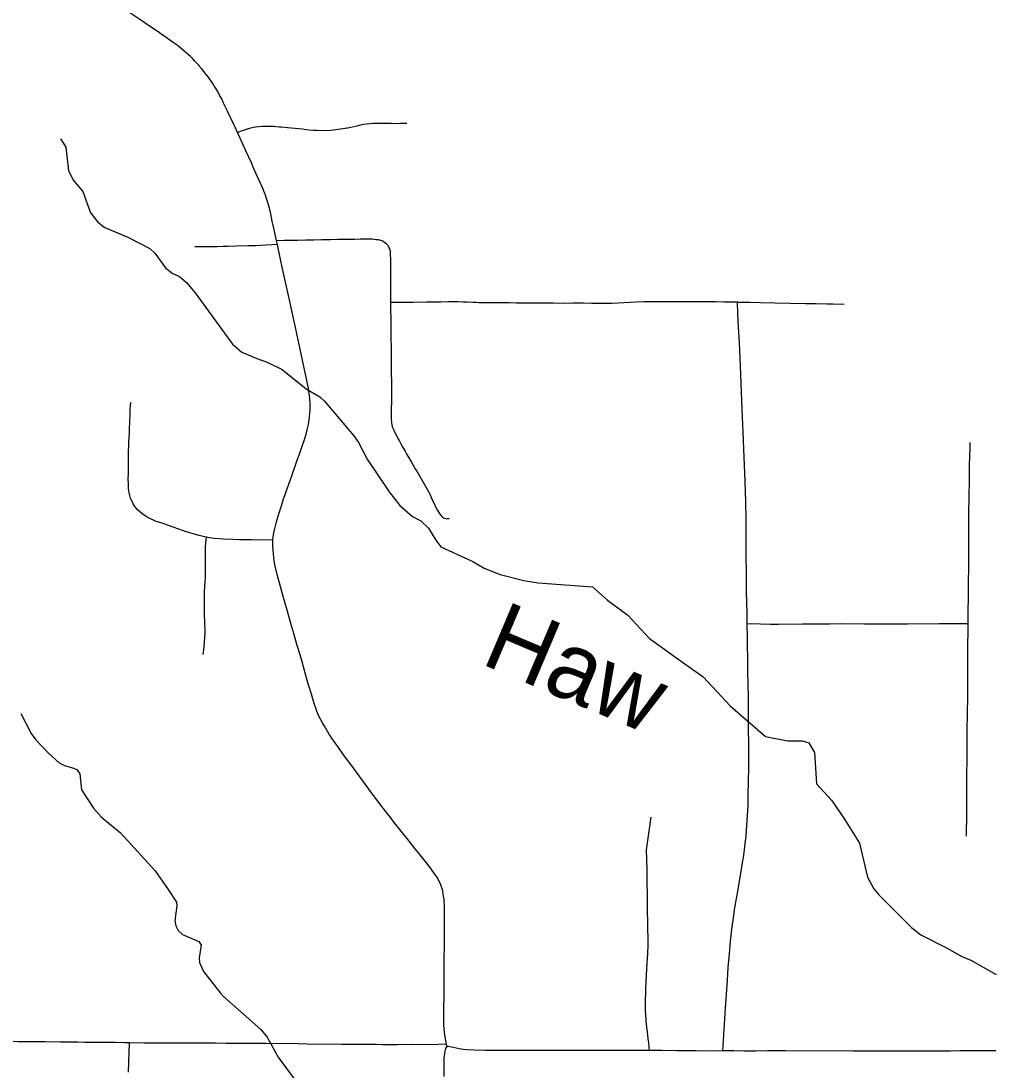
# Model space of a CAD drawing. Extents: x -19 to 366, y -4 to 359.
# Drawn here: x 144.78 to 145.912, y 186.956 to 188.183 of the extents above; entities that cross this region are included whole.
import ezdxf

# ---------------------------------------------------------------- set-up
doc = ezdxf.new("R2010")
doc.units = 0
for name, color, linetype in [('R_ROW', 7, 'Continuous'), ('R_Temp Easement', 7, 'Continuous'), ('Sheet Fence', 7, 'Continuous')]:
    doc.layers.add(name, color=color, linetype=linetype)

msp = doc.modelspace()

# ---------------------------------------------------------------- linework, layer by layer
at = {"layer": 'R_ROW'}
for points in [[(145.0329, 188.0527), (145.03, 188.0588), (145.0285, 188.0621), (145.0212, 188.0778), (145.0186, 188.0833), (145.0167, 188.0872), (145.0144, 188.092), (145.012, 188.0965), (145.0097, 188.1005), (145.0079, 188.1036), (145.0061, 188.1065), (145.0051, 188.108), (145.0032, 188.111), (145.0002, 188.1154), (144.9988, 188.1173), (144.9963, 188.1207), (144.995, 188.1223), (144.9925, 188.1255), (144.9907, 188.1277), (144.9886, 188.13), (144.988, 188.1309), (144.986, 188.133), (144.9831, 188.1362), (144.9806, 188.1388), (144.9778, 188.1415), (144.9754, 188.1437), (144.973, 188.1459), (144.9703, 188.1482), (144.9675, 188.1506), (144.9652, 188.1524), (144.9622, 188.1547), (144.9576, 188.1581), (144.9539, 188.1607), (144.9466, 188.1658), (144.9435, 188.1679), (144.9399, 188.1704), (144.9264, 188.1796), (144.9232, 188.1818), (144.907, 188.1928)], [(145.2311, 188.0634), (145.2224, 188.0631), (145.218, 188.063), (145.2125, 188.0631), (145.2055, 188.0632), (145.192, 188.0633), (145.1879, 188.063), (145.1834, 188.0624), (145.1805, 188.0619), (145.1769, 188.0612), (145.1724, 188.0602), (145.1688, 188.0594), (145.162, 188.0579), (145.1613, 188.0577), (145.159, 188.0572), (145.1452, 188.0553), (145.1418, 188.055), (145.1298, 188.0548), (145.1259, 188.0549), (145.1215, 188.0552), (145.1168, 188.0556), (145.1129, 188.056), (145.1089, 188.0564), (145.1048, 188.0568), (145.0914, 188.058), (145.0838, 188.0588), (145.0817, 188.0591), (145.0778, 188.0595), (145.0758, 188.0597), (145.0722, 188.0599), (145.0692, 188.0598), (145.0672, 188.0598), (145.0623, 188.0597), (145.058, 188.0593), (145.054, 188.0588), (145.0516, 188.0584), (145.0481, 188.0576), (145.0441, 188.0565), (145.0395, 188.0552), (145.0329, 188.0527)], [(145.0785, 187.9264), (145.0754, 187.9407), (145.0736, 187.949), (145.0719, 187.9574), (145.0702, 187.964), (145.0683, 187.9707), (145.0668, 187.9756), (145.0651, 187.9804), (145.0638, 187.9839), (145.0628, 187.9865), (145.0545, 188.0053), (145.051, 188.0131), (145.0495, 188.0165), (145.0427, 188.0313), (145.0391, 188.0391), (145.0355, 188.047), (145.0329, 188.0527)], [(145.0795, 187.9218), (145.0662, 187.921), (145.0545, 187.9203), (145.045, 187.92), (145.0316, 187.9197), (145.0221, 187.9195), (145.0156, 187.9193), (145.0091, 187.9191), (145.0016, 187.9189), (144.9946, 187.9188), (144.9828, 187.9191)], [(145.0743, 187.5763), (145.0749, 187.5823), (145.0761, 187.5877), (145.0784, 187.5972), (145.0811, 187.6066), (145.0842, 187.6161), (145.0868, 187.6241), (145.0882, 187.6282), (145.0899, 187.6329), (145.0947, 187.6466), (145.0971, 187.6533), (145.1027, 187.6693), (145.106, 187.6787), (145.1085, 187.6859), (145.1111, 187.6937), (145.1131, 187.6999), (145.1148, 187.7063), (145.1159, 187.7112), (145.1168, 187.7167), (145.1178, 187.7277), (145.1178, 187.7322), (145.1178, 187.7362), (145.1175, 187.7411), (145.1171, 187.7446), (145.1165, 187.7495), (145.1158, 187.7536), (145.1143, 187.7605), (145.1131, 187.7666), (145.1116, 187.7736), (145.1061, 187.7991), (145.1014, 187.8212), (145.094, 187.855), (145.0902, 187.8724), (145.0872, 187.8863), (145.0841, 187.9006), (145.0812, 187.914), (145.0795, 187.9218)], [(145.0785, 187.9264), (145.0875, 187.9266), (145.0932, 187.9266), (145.1032, 187.9268), (145.1127, 187.927), (145.1222, 187.9272), (145.1316, 187.9275), (145.1417, 187.9277), (145.1497, 187.9278), (145.1606, 187.9279), (145.1637, 187.9279), (145.1701, 187.9281), (145.1765, 187.9283), (145.182, 187.9284), (145.1865, 187.9284), (145.1909, 187.9282), (145.1929, 187.928), (145.195, 187.9277), (145.1975, 187.9274), (145.2, 187.9269), (145.2015, 187.9263), (145.2028, 187.9258), (145.2038, 187.9252), (145.2065, 187.9232), (145.2075, 187.9222), (145.2086, 187.9208), (145.209, 187.9201), (145.21, 187.9183), (145.211, 187.9153), (145.2113, 187.9134), (145.2116, 187.9105), (145.2118, 187.904), (145.2119, 187.872), (145.2119, 187.8645), (145.212, 187.8605), (145.2119, 187.854)], [(145.0795, 187.9218), (145.0785, 187.9264)], [(145.6179, 187.8542), (145.6021, 187.8543), (145.5924, 187.8544), (145.5845, 187.8545), (145.5743, 187.8544), (145.5652, 187.8545), (145.5562, 187.8545), (145.5456, 187.8545), (145.5391, 187.8546), (145.5301, 187.8546), (145.5178, 187.8546), (145.5082, 187.8544), (145.4984, 187.8541), (145.492, 187.8538), (145.4846, 187.8534), (145.4782, 187.8531), (145.4707, 187.8527), (145.4642, 187.8526), (145.4542, 187.8527), (145.4473, 187.8528), (145.4373, 187.8529), (145.4249, 187.8529), (145.4142, 187.8528), (145.4025, 187.8529), (145.3961, 187.8529), (145.3908, 187.8529), (145.3839, 187.853), (145.3791, 187.853), (145.3737, 187.853), (145.3641, 187.8531), (145.3593, 187.8532), (145.3502, 187.8534), (145.3444, 187.8535), (145.3327, 187.8536), (145.3285, 187.8536), (145.3151, 187.8536), (145.3119, 187.8537), (145.3086, 187.8538), (145.3013, 187.8542), (145.2992, 187.8543), (145.297, 187.8543), (145.2912, 187.8544), (145.2869, 187.8544), (145.2799, 187.8544), (145.2709, 187.8543), (145.2645, 187.8543), (145.2586, 187.8542), (145.2538, 187.8541), (145.2382, 187.8539), (145.2326, 187.8538), (145.2212, 187.8539), (145.2119, 187.854)], [(145.2119, 187.854), (145.2119, 187.847), (145.2122, 187.8335), (145.2124, 187.8156), (145.2126, 187.7985), (145.2127, 187.7855), (145.2127, 187.7716), (145.2129, 187.761), (145.213, 187.752), (145.2131, 187.7441), (145.2129, 187.7355), (145.2128, 187.7321), (145.2127, 187.7291), (145.2126, 187.7179), (145.213, 187.7137), (145.2131, 187.7125), (145.2133, 187.7112), (145.214, 187.7085), (145.2146, 187.7067), (145.2157, 187.7045), (145.2193, 187.697), (145.2212, 187.6935), (145.2223, 187.6915), (145.2239, 187.6885), (145.2264, 187.6841), (145.2289, 187.6798), (145.231, 187.6761), (145.2363, 187.667), (145.2383, 187.6635), (145.2408, 187.6592), (145.2425, 187.6563), (145.2552, 187.6347), (145.2567, 187.6321), (145.258, 187.6294), (145.261, 187.6223), (145.2628, 187.6185), (145.265, 187.6141), (145.2666, 187.6112), (145.2697, 187.6062), (145.2716, 187.6037), (145.2728, 187.6026), (145.2739, 187.6019), (145.2752, 187.6014), (145.2767, 187.6011), (145.2777, 187.6009), (145.2786, 187.601), (145.2806, 187.6013)], [(145.6291, 187.4778), (145.6289, 187.4903), (145.6286, 187.5038), (145.6284, 187.515), (145.6281, 187.5413), (145.628, 187.554), (145.628, 187.5691), (145.628, 187.5801), (145.6279, 187.6009), (145.6275, 187.6206), (145.6266, 187.6445), (145.625, 187.6825), (145.6242, 187.7027), (145.6236, 187.7195), (145.6225, 187.7488), (145.6216, 187.7696), (145.6207, 187.7883), (145.6199, 187.8069), (145.619, 187.825), (145.6181, 187.841), (145.6179, 187.8542)], [(145.6179, 187.8542), (145.632, 187.8541), (145.6448, 187.8539), (145.6613, 187.8536), (145.6974, 187.8528), (145.7096, 187.8526), (145.7225, 187.8523), (145.7293, 187.8521), (145.7424, 187.8518)], [(144.9968, 187.5791), (144.9929, 187.58), (144.9879, 187.5814), (144.9839, 187.5825), (144.9755, 187.5848), (144.9698, 187.5866), (144.9631, 187.5891), (144.9589, 187.5906), (144.9533, 187.5926), (144.9499, 187.5938), (144.9478, 187.5945), (144.946, 187.5951), (144.942, 187.5964), (144.9378, 187.5978), (144.9345, 187.5991), (144.9311, 187.6006), (144.9274, 187.6025), (144.9247, 187.6041), (144.9209, 187.6069), (144.9179, 187.6096), (144.9157, 187.6118), (144.9146, 187.613), (144.9129, 187.6151), (144.9109, 187.6183), (144.9079, 187.6248), (144.9064, 187.6296), (144.9055, 187.6357), (144.9052, 187.6413), (144.9051, 187.648), (144.9052, 187.6526), (144.9052, 187.6536), (144.9052, 187.6539), (144.9052, 187.6594), (144.9053, 187.6634), (144.9054, 187.6731), (144.9054, 187.6783), (144.9057, 187.6873), (144.9059, 187.6908), (144.9063, 187.6959), (144.9065, 187.7014), (144.9066, 187.7064), (144.9068, 187.7134), (144.9072, 187.7245), (144.9074, 187.7292), (144.9077, 187.7336), (144.9082, 187.7373)], [(145.8896, 187.6902), (145.8894, 187.683), (145.8891, 187.6749), (145.8888, 187.6628), (145.8886, 187.6466), (145.8883, 187.6255), (145.8881, 187.608), (145.888, 187.5905), (145.8879, 187.5704), (145.8878, 187.5553), (145.8878, 187.5484), (145.8878, 187.5434), (145.8877, 187.527), (145.8876, 187.5129), (145.8873, 187.488), (145.8872, 187.4778)], [(144.9927, 187.4422), (144.9938, 187.4507), (144.9943, 187.4574), (144.9948, 187.4623), (144.9949, 187.4665), (144.9949, 187.472), (144.9948, 187.4775), (144.9947, 187.4815), (144.9943, 187.4872), (144.9941, 187.4993), (144.9942, 187.5045), (144.9941, 187.5105), (144.9942, 187.5154), (144.9945, 187.5219), (144.995, 187.5263), (144.9954, 187.5333), (144.9956, 187.5377), (144.9956, 187.541), (144.9956, 187.5474), (144.9955, 187.5535), (144.9955, 187.5598), (144.9956, 187.5678), (144.9958, 187.5725), (144.9968, 187.5791)], [(145.0743, 187.5763), (145.0644, 187.5758), (145.0494, 187.576), (145.042, 187.5761), (145.0352, 187.5763), (145.0273, 187.5765), (145.0171, 187.5768), (145.0057, 187.5776), (145.0031, 187.578), (144.9997, 187.5785), (144.9968, 187.5791)], [(145.2774, 186.9862), (145.2755, 186.997), (145.2747, 187.0032), (145.2744, 187.0101), (145.2743, 187.0178), (145.2744, 187.0277), (145.2745, 187.0424), (145.2745, 187.0511), (145.2748, 187.0892), (145.2749, 187.0976), (145.2751, 187.1156), (145.2751, 187.1222), (145.2752, 187.1255), (145.2751, 187.1365), (145.275, 187.1458), (145.2747, 187.1556), (145.274, 187.1593), (145.2729, 187.1657), (145.2706, 187.1727), (145.2697, 187.1753), (145.2681, 187.1782), (145.2667, 187.1809), (145.2641, 187.1847), (145.2604, 187.1899), (145.2602, 187.1902), (145.2569, 187.1944), (145.2461, 187.2079), (145.2392, 187.2166), (145.2308, 187.2271), (145.2179, 187.2434), (145.2104, 187.2531), (145.2032, 187.2624), (145.1955, 187.2725), (145.1858, 187.2855), (145.1657, 187.3129), (145.1594, 187.3216), (145.1554, 187.3271), (145.1501, 187.3345), (145.1461, 187.3402), (145.1407, 187.3482), (145.1345, 187.3581), (145.1324, 187.362), (145.1282, 187.3699), (145.1257, 187.3757), (145.1226, 187.3845), (145.1193, 187.3955), (145.1161, 187.4066), (145.113, 187.4176), (145.1101, 187.4277), (145.1084, 187.4335), (145.1061, 187.4415), (145.1024, 187.4539), (145.0987, 187.4665), (145.0953, 187.4782), (145.0909, 187.4939), (145.0882, 187.5033), (145.0855, 187.5127), (145.083, 187.5217), (145.08, 187.5328), (145.0771, 187.5449), (145.0759, 187.5514), (145.0753, 187.5553), (145.0741, 187.5692), (145.0742, 187.5749), (145.0743, 187.5763)], [(145.6006, 186.9782), (145.6039, 187.0282), (145.605, 187.0442), (145.6061, 187.0612), (145.607, 187.0757), (145.6082, 187.0918), (145.6096, 187.1067), (145.6111, 187.1206), (145.6133, 187.1365), (145.6144, 187.1436), (145.6184, 187.1672), (145.6225, 187.191), (145.6241, 187.2011), (145.6246, 187.204), (145.626, 187.2137), (145.6269, 187.221), (145.6278, 187.2293), (145.6288, 187.2423), (145.6296, 187.2538), (145.6301, 187.2659), (145.6304, 187.2795), (145.6307, 187.2922), (145.631, 187.311), (145.631, 187.3186), (145.6309, 187.3378), (145.6308, 187.3537), (145.6307, 187.3753), (145.6305, 187.3917), (145.63, 187.4231), (145.6297, 187.4387), (145.6296, 187.452), (145.6294, 187.4622), (145.6291, 187.4778)], [(145.8872, 187.4778), (145.8701, 187.478), (145.8604, 187.478), (145.8541, 187.4779), (145.8166, 187.4776), (145.8045, 187.4775), (145.7923, 187.4775), (145.7807, 187.4775), (145.7664, 187.4776), (145.7382, 187.4777), (145.7258, 187.4776), (145.7126, 187.4776), (145.6936, 187.4774), (145.6657, 187.4772), (145.6558, 187.4772), (145.6448, 187.4774), (145.6291, 187.4778)], [(145.8872, 187.4778), (145.887, 187.4679), (145.8868, 187.4544), (145.8868, 187.4427), (145.8867, 187.4316), (145.8866, 187.4142), (145.8866, 187.403), (145.8866, 187.389), (145.8865, 187.3765), (145.8864, 187.3712), (145.8861, 187.3546), (145.886, 187.3374), (145.8859, 187.318), (145.8858, 187.3024), (145.8856, 187.2725), (145.8856, 187.2563), (145.8853, 187.2293)], [(145.5164, 187.2517), (145.511, 187.2134), (145.5116, 187.1906), (145.5122, 187.1457), (145.513, 187.1055), (145.5129, 187.1036), (145.5129, 187.1017), (145.5128, 187.0998), (145.5127, 187.0979), (145.5126, 187.096), (145.5125, 187.0941), (145.5124, 187.0922), (145.5123, 187.0903), (145.5122, 187.0884), (145.5121, 187.0865), (145.512, 187.0847), (145.5118, 187.0828), (145.5117, 187.0809), (145.5116, 187.079), (145.5115, 187.0771), (145.5114, 187.0752), (145.5113, 187.0733), (145.5112, 187.0714), (145.5111, 187.0695), (145.511, 187.0676), (145.5109, 187.0657), (145.5108, 187.0638), (145.5107, 187.0619), (145.5106, 187.06), (145.5105, 187.0581), (145.5104, 187.0562), (145.5103, 187.0543), (145.5102, 187.0525), (145.5102, 187.0506), (145.5101, 187.0487), (145.5101, 187.0468), (145.51, 187.0449), (145.51, 187.043), (145.5099, 187.0411), (145.5099, 187.0392), (145.5098, 187.0373), (145.5098, 187.0354), (145.5098, 187.0335), (145.5098, 187.0316), (145.5098, 187.0297), (145.5098, 187.0279), (145.5099, 187.026), (145.5099, 187.0241), (145.51, 187.0222), (145.5101, 187.0203), (145.5102, 187.0184), (145.5104, 187.0165), (145.5105, 187.0146), (145.5107, 187.0127), (145.5109, 187.0109), (145.5111, 187.009), (145.5113, 187.0071), (145.5115, 187.0052), (145.5117, 187.0033), (145.5119, 187.0014), (145.5121, 186.9995), (145.5124, 186.9977), (145.5126, 186.9958), (145.5128, 186.9939), (145.513, 186.992), (145.5132, 186.9901), (145.5135, 186.9882), (145.5137, 186.9863), (145.5139, 186.9845), (145.5141, 186.9826), (145.5146, 186.9786)], [(144.9066, 186.9878), (144.9006, 186.9878), (144.8904, 186.9881), (144.8748, 186.9881), (144.8646, 186.988), (144.8544, 186.9881), (144.846, 186.9883), (144.8333, 186.9885), (144.8254, 186.9886), (144.8077, 186.9887), (144.8055, 186.9887), (144.7862, 186.9889), (144.7762, 186.989), (144.7643, 186.9893), (144.7412, 186.9897), (144.7288, 186.9897), (144.7161, 186.9899), (144.7101, 186.9899), (144.7019, 186.9898), (144.6915, 186.9899), (144.6713, 186.9897), (144.6554, 186.9898)], [(144.9055, 186.9533), (144.9066, 186.9878)], [(145.058, 186.987), (145.0533, 186.987), (145.0442, 186.9871), (145.0385, 186.987), (145.0305, 186.987), (145.0195, 186.987), (145.0071, 186.9872), (144.9967, 186.9874), (144.9843, 186.9875), (144.9608, 186.9875), (144.9511, 186.9875), (144.9401, 186.9875), (144.9302, 186.9875), (144.9232, 186.9875), (144.9066, 186.9878)], [(145.2774, 186.9862), (145.2574, 186.9855), (145.2362, 186.9856), (145.22, 186.9854), (145.2022, 186.9855), (145.1955, 186.9856), (145.1891, 186.9856), (145.1774, 186.9857), (145.1701, 186.9857), (145.1636, 186.9858), (145.1544, 186.9858), (145.1145, 186.9863), (145.1036, 186.9864), (145.066, 186.9869), (145.058, 186.987)], [(145.5146, 186.9786), (145.5114, 186.9786), (145.4941, 186.9786), (145.4815, 186.9787), (145.4686, 186.9787), (145.4524, 186.9787), (145.4245, 186.9787), (145.4113, 186.9787), (145.3972, 186.9788), (145.3637, 186.9788), (145.3475, 186.9787), (145.3319, 186.9787), (145.3229, 186.9788), (145.3102, 186.9792), (145.3013, 186.9795), (145.2967, 186.9799), (145.292, 186.9807), (145.2852, 186.9822), (145.2793, 186.9833), (145.2778, 186.9836), (145.2774, 186.9862)], [(145.2753, 186.978), (145.2743, 186.9695), (145.2742, 186.9603), (145.2741, 186.9483)], [(145.2778, 186.9836), (145.2763, 186.9812), (145.2753, 186.978)], [(145.6006, 186.9782), (145.5875, 186.9781), (145.5689, 186.9783), (145.5466, 186.9785), (145.5292, 186.9786), (145.5146, 186.9786)], [(145.9199, 186.9785), (145.897, 186.9784), (145.892, 186.9784), (145.8783, 186.9782), (145.8669, 186.9781), (145.852, 186.9781), (145.8358, 186.9781), (145.8188, 186.978), (145.8049, 186.978), (145.7897, 186.978), (145.7792, 186.978), (145.758, 186.978), (145.7531, 186.978), (145.6738, 186.9782), (145.6674, 186.9782), (145.6527, 186.9782), (145.639, 186.9781), (145.6259, 186.9781), (145.6136, 186.9782), (145.6006, 186.9782)]]:
    msp.add_lwpolyline(points, dxfattribs=at)
at = {"layer": 'R_Temp Easement'}
for points in [[(144.8259, 188.0454), (144.8322, 188.0357), (144.8353, 188.0082), (144.8405, 187.997), (144.8519, 187.9838), (144.8608, 187.9586), (144.8694, 187.9476), (144.8777, 187.9414), (144.9047, 187.9303), (144.9304, 187.9169), (144.9363, 187.9114), (144.9487, 187.8944), (144.9565, 187.888), (144.9652, 187.8842), (144.9734, 187.8774), (144.9834, 187.8653), (145.0271, 187.8049), (145.0381, 187.7959), (145.0554, 187.7882), (145.0676, 187.7839), (145.0851, 187.7754), (145.1132, 187.7527), (145.1292, 187.7435), (145.1345, 187.7384), (145.1691, 187.6977), (145.1746, 187.6899), (145.1845, 187.6704), (145.2103, 187.6322), (145.2229, 187.6165), (145.2374, 187.6036), (145.2475, 187.5984), (145.2562, 187.59), (145.2648, 187.5757), (145.2707, 187.5679), (145.3082, 187.551), (145.3215, 187.5429), (145.3403, 187.5355), (145.3679, 187.5286), (145.3844, 187.5259), (145.4483, 187.521), (145.4657, 187.5057), (145.4895, 187.4879), (145.5148, 187.4609), (145.5505, 187.435), (145.5774, 187.4159), (145.6091, 187.3818), (145.6504, 187.3459), (145.6761, 187.3411), (145.6935, 187.3411), (145.7012, 187.3387), (145.7078, 187.3273), (145.7102, 187.2908)], [(144.7796, 187.3729), (144.7915, 187.3494), (144.797, 187.3422), (144.8117, 187.3267), (144.8241, 187.3152), (144.8307, 187.312), (144.841, 187.3092), (144.8448, 187.3073), (144.8484, 187.3024), (144.8504, 187.2838), (144.8643, 187.2622), (144.8737, 187.2516), (144.8959, 187.2333), (144.9365, 187.1889), (144.9518, 187.1671), (144.9614, 187.1523), (144.9621, 187.148), (144.9596, 187.1307), (144.9607, 187.1246), (144.9634, 187.1191), (144.9686, 187.1146), (144.9876, 187.1063), (144.9904, 187.1018), (144.9882, 187.0871), (144.9886, 187.0818), (144.993, 187.0712), (145.0129, 187.046)], [(145.7102, 187.2908), (145.7276, 187.2717), (145.7431, 187.2495), (145.7605, 187.2214), (145.7697, 187.1816), (145.7771, 187.1679), (145.7829, 187.1607), (145.8213, 187.1225), (145.8322, 187.1141), (145.8639, 187.098), (145.8792, 187.0892), (145.8908, 187.0845), (145.9204, 187.0677)], [(145.0129, 187.046), (145.0167, 187.0421), (145.0601, 187.0033), (145.0677, 186.9944), (145.0805, 186.9709), (145.0903, 186.9575), (145.101, 186.9429)]]:
    msp.add_lwpolyline(points, dxfattribs=at)
at = {"layer": 'Sheet Fence'}
for points in [[(154.1159, 1.8709), (153.9063, 10.4874), (153.696, 19.1041), (153.485, 27.7209), (153.2733, 36.3378), (153.0608, 44.9549), (152.8476, 53.5721), (152.6337, 62.1894), (152.419, 70.8069), (152.2036, 79.4245), (151.9875, 88.0422), (151.7707, 96.6601), (151.5531, 105.2782), (151.3348, 113.8963), (151.1158, 122.5147), (150.8961, 131.1331), (150.6757, 139.7517), (150.4545, 148.3704), (150.2326, 156.9893), (150.0101, 165.6083), (149.7867, 174.2275), (149.5627, 182.8468), (149.338, 191.4662), (149.1125, 200.0858), (148.8864, 208.7055), (148.6595, 217.3254), (148.4319, 225.9454), (148.2037, 234.5655), (147.9747, 243.1858), (147.745, 251.8063), (147.5146, 260.4269), (147.2835, 269.0476), (147.0517, 277.6685), (146.8191, 286.2895), (146.5859, 294.9106), (146.352, 303.5319), (146.1174, 312.1534), (145.8821, 320.775), (145.6461, 329.3967), (145.4094, 338.0186), (145.172, 346.6406)], [(146.7783, 1.697), (146.5788, 10.3131), (146.3785, 18.9294), (146.1776, 27.5458), (145.9759, 36.1624), (145.7736, 44.7791), (145.5705, 53.396), (145.3668, 62.013), (145.1624, 70.6301), (144.9572, 79.2474), (144.7514, 87.8648), (144.5449, 96.4823), (144.3377, 105.1), (144.1299, 113.7179), (143.9213, 122.3359), (143.712, 130.954), (143.5021, 139.5723), (143.2915, 148.1907), (143.0802, 156.8092), (142.8682, 165.4279), (142.6555, 174.0468), (142.4422, 182.6658), (142.2282, 191.2849), (142.0135, 199.9042), (141.7981, 208.5236), (141.582, 217.1432), (141.3653, 225.7629), (141.1479, 234.3828), (140.9298, 243.0028), (140.711, 251.623), (140.4916, 260.2433), (140.2715, 268.8638), (140.0508, 277.4844), (139.8293, 286.1051), (139.6072, 294.726), (139.3845, 303.3471), (139.161, 311.9683), (138.937, 320.5896), (138.7122, 329.2111), (138.4868, 337.8328), (138.2607, 346.4546)], [(0, 180.8999), (7.1228, 180.9044), (14.2457, 180.9176), (21.3685, 180.9397), (28.4912, 180.9706), (35.614, 181.0103), (42.7366, 181.0589), (49.8592, 181.1163), (56.9818, 181.1825), (64.1042, 181.2575), (71.2266, 181.3414), (78.3488, 181.4341), (85.4709, 181.5357), (92.5929, 181.646), (99.7147, 181.7652), (106.8364, 181.8933), (113.9579, 182.0301), (121.0793, 182.1758), (128.2005, 182.3303), (135.3214, 182.4936), (142.4422, 182.6658), (149.5627, 182.8468), (156.683, 183.0366), (163.8031, 183.2352), (170.9229, 183.4427), (178.0425, 183.659), (185.1617, 183.8841), (192.2807, 184.1181), (199.3994, 184.3608), (206.5178, 184.6124), (213.6359, 184.8728), (220.7537, 185.1421), (227.8711, 185.4201), (234.9881, 185.707), (242.1048, 186.0027), (249.2212, 186.3073), (256.3371, 186.6206), (263.4526, 186.9428), (270.5678, 187.2738), (277.6825, 187.6136), (284.7968, 187.9622), (291.9107, 188.3197), (299.0241, 188.6859), (306.1371, 189.061), (313.2495, 189.4449), (320.3615, 189.8377), (327.4731, 190.2392), (334.5841, 190.6495), (341.6946, 191.0687)]]:
    msp.add_spline(points, degree=3, dxfattribs=at)

# ---------------------------------------------------------------- texts
at = {"layer": 'R_Temp Easement'}
msp.add_text('Haw', height=0.08, rotation=337.0237, dxfattribs=at).set_placement((145.3157, 187.4319))

doc.saveas('drawing.dxf')
